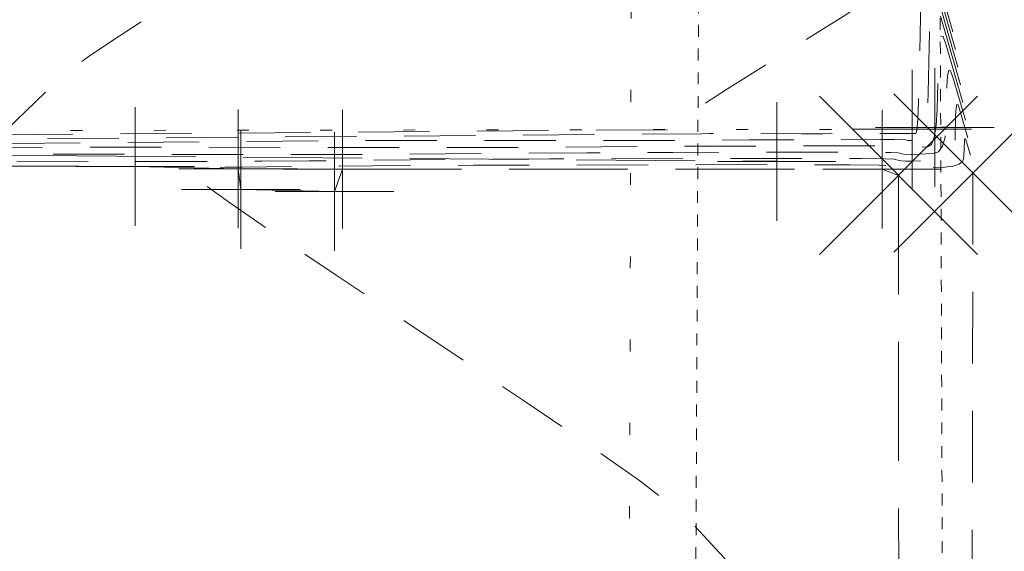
# Model space of a CAD drawing. Extents: x 146022 to 147316, y 438423 to 438809.
# Tile 304 of 322: x 147080.29 to 147088.6, y 438638.84 to 438643.32. Entities that reach past the tile are written whole.
import ezdxf

# ---------------------------------------------------------------- set-up
doc = ezdxf.new("R2010")
doc.units = 0
doc.header["$MEASUREMENT"] = 0
for name, pattern in [('bexisting', [0.12499975, 0.062499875, -0.062499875]), ('DGN Style 1', [0.6026886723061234, 0.001002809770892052, -0.6016858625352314]), ('DGN Style 2', [1.0028097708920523, 0.6016858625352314, -0.4011239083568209]), ('DGN Style 3', [1.403933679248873, 1.002809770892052, -0.4011239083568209])]:
    doc.linetypes.add(name, pattern=pattern)
for name, color, linetype, lineweight in [('BR_X_Slab_Hidden', 6, 'bexisting', 0), ('BR_X_SV_Bottom_of_Beam', 230, 'DGN Style 3', 0), ('BR_X_SV_Deck_Top', 230, 'DGN Style 3', 0), ('DR_X_Erosion_Control', 7, 'DGN Style 1', 0), ('PV_X_Curb', 120, 'DGN Style 1', 0), ('SV_X_Break_Lines', 4, 'DGN Style 2', 0), ('SV_X_Random_Point (Construction)', 7, 'Continuous', 0)]:
    doc.layers.add(name, color=color, linetype=linetype, lineweight=lineweight)
doc.layers.add('SV_X_Shot_Marker (Construction)', color=40, linetype='Continuous', lineweight=0, transparency=0.5)

# ---------------------------------------------------------------- blocks, each defined once
blk = doc.blocks.new('SVPT_474')
at = {"layer": 'SV_X_Shot_Marker (Construction)', "transparency": 33554495}
for p, q in [((0, 0.02500000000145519), (0, -0.02499999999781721)), ((-0.0250000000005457, 0), (0.0249999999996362, 0))]:
    blk.add_line(p, q, dxfattribs=at)
blk.add_point((0, 0), dxfattribs=at)
blk = doc.blocks.new('SVPT_976')
at = {"layer": 'SV_X_Shot_Marker (Construction)', "transparency": 33554495}
for p, q in [((0, 0.02500000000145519), (0, -0.02499999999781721)), ((-0.0249999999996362, 0), (0.0249999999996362, 0))]:
    blk.add_line(p, q, dxfattribs=at)
blk.add_point((0, 0), dxfattribs=at)
blk = doc.blocks.new('SVPT_977')
at = {"layer": 'SV_X_Shot_Marker (Construction)', "transparency": 33554495}
for p, q in [((0, 0.02499999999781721), (0, -0.02500000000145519)), ((-0.0249999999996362, 0), (0.0249999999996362, 0))]:
    blk.add_line(p, q, dxfattribs=at)
blk.add_point((0, 0), dxfattribs=at)
blk = doc.blocks.new('SVPT_978')
at = {"layer": 'SV_X_Shot_Marker (Construction)', "transparency": 33554495}
for p, q in [((0, 0.02500000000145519), (0, -0.02499999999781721)), ((-0.0249999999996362, 0), (0.0250000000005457, 0))]:
    blk.add_line(p, q, dxfattribs=at)
blk.add_point((0, 0), dxfattribs=at)
blk = doc.blocks.new('SVPT_979')
at = {"layer": 'SV_X_Shot_Marker (Construction)', "transparency": 33554495}
for p, q in [((0, 0.02500000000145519), (0, -0.02500000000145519)), ((-0.0250000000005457, 0), (0.0249999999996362, 0))]:
    blk.add_line(p, q, dxfattribs=at)
blk.add_point((0, 0), dxfattribs=at)
blk = doc.blocks.new('SVPT_980')
at = {"layer": 'SV_X_Shot_Marker (Construction)', "transparency": 33554495}
for p, q in [((0, 0.02500000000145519), (0, -0.02500000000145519)), ((-0.0250000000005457, 0), (0.0249999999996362, 0))]:
    blk.add_line(p, q, dxfattribs=at)
blk.add_point((0, 0), dxfattribs=at)
blk = doc.blocks.new('SVPT_981')
at = {"layer": 'SV_X_Shot_Marker (Construction)', "transparency": 33554495}
for p, q in [((9.094947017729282e-13, 0.02499999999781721), (9.094947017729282e-13, -0.02500000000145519)), ((-0.0249999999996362, 0), (0.0250000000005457, 0))]:
    blk.add_line(p, q, dxfattribs=at)
blk.add_point((9.094947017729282e-13, 0), dxfattribs=at)
blk = doc.blocks.new('SVPT_982')
at = {"layer": 'SV_X_Shot_Marker (Construction)', "transparency": 33554495}
for p, q in [((9.094947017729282e-13, 0.02499999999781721), (9.094947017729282e-13, -0.02500000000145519)), ((-0.0249999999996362, 0), (0.0250000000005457, 0))]:
    blk.add_line(p, q, dxfattribs=at)
blk.add_point((9.094947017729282e-13, 0), dxfattribs=at)
blk = doc.blocks.new('SVPT_983')
at = {"layer": 'SV_X_Shot_Marker (Construction)', "transparency": 33554495}
for p, q in [((0, 0.02500000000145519), (0, -0.02499999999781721)), ((-0.0249999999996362, 3.637978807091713e-12), (0.0249999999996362, 3.637978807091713e-12))]:
    blk.add_line(p, q, dxfattribs=at)
blk.add_point((0, 3.637978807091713e-12), dxfattribs=at)
blk = doc.blocks.new('SVPT_987')
at = {"layer": 'SV_X_Shot_Marker (Construction)', "transparency": 33554495}
for p, q in [((0, 0.02500000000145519), (0, -0.02499999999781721)), ((-0.0249999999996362, 3.637978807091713e-12), (0.0249999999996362, 3.637978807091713e-12))]:
    blk.add_line(p, q, dxfattribs=at)
blk.add_point((0, 3.637978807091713e-12), dxfattribs=at)
blk = doc.blocks.new('X_94')
at = {"layer": 'SV_X_Random_Point (Construction)', "color": 7, "linetype": 'Continuous', "lineweight": 0, "transparency": 33554559}
for p, q in [((-0.03333333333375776, -0.03337499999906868), (0.03333333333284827, 0.03337499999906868)), ((-0.03333333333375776, 0.03337499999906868), (0.03333333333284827, -0.03337499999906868))]:
    blk.add_line(p, q, dxfattribs=at)
blk = doc.blocks.new('X_95')
at = {"layer": 'SV_X_Random_Point (Construction)', "color": 7, "linetype": 'Continuous', "lineweight": 0, "transparency": 33554559}
for p, q in [((-0.03333333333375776, -0.03337499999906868), (0.03333333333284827, 0.03337499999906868)), ((-0.03333333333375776, 0.03337499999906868), (0.03333333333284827, -0.03337499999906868))]:
    blk.add_line(p, q, dxfattribs=at)
blk = doc.blocks.new('SVPT_1136')
at = {"layer": 'SV_X_Shot_Marker (Construction)', "transparency": 33554495}
for p, q in [((0, 0.02500000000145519), (0, -0.02500000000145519)), ((-0.0249999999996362, 0), (0.0249999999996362, 0))]:
    blk.add_line(p, q, dxfattribs=at)
blk.add_point((0, 0), dxfattribs=at)
blk = doc.blocks.new('*U1358', base_point=(146987.0690416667, 438628.4955, 1138.493))
at = {"layer": 'BR_X_SV_Deck_Top', "color": 136, "linetype": 'DGN Style 2', "lineweight": 0, "flags": 128}
for points, elevation in [([(147088.1624430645, 438643.2161193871), (147087.8482898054, 438644.293421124), (147087.8288901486, 438644.3558311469), (147087.8220920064, 438644.3731569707), (147087.8207656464, 438644.3592469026), (147087.7296589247, 438644.3545391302), (147087.4573335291, 438644.3508483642), (147086.3690267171, 438644.3465178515), (147082.983957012, 438644.3411593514), (147081.4262024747, 438643.3684625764), (147081.1232124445, 438643.1754479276), (147080.8818514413, 438643.0132740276), (147080.7021194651, 438642.8819408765), (147080.584016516, 438642.7814484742), (147080.1766704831, 438642.3844456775), (147070.7728900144, 438642.3108274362), (147067.6180160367, 438642.2872765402), (147066.2137773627, 438642.279725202), (147065.2715700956, 438642.2804375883), (147064.8904076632, 438642.2794639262), (147064.643190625, 438642.2748383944), (147064.549845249, 438642.2721789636), (147063.3240628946, 438642.2777153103), (147063.127603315, 438642.2788583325), (147062.8884352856, 438642.2797219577), (147062.7896548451, 438642.2751709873), (147062.75301182, 438642.2708744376), (147062.6666279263, 438642.2576204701), (147062.6354258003, 438642.2537461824), (147062.6066073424, 438642.2520637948), (147062.5801725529, 438642.2525733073), (147062.5561214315, 438642.2552747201), (147062.4951633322, 438642.2654010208), (147062.467591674, 438642.2687648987), (147062.4305952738, 438642.2712618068), (147062.3841741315, 438642.2728917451), (147062.3283282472, 438642.2736547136), (147062.1668395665, 438642.2745333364), (147062.0523377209, 438642.2750267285), (147061.8299486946, 438642.2758479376), (147061.4996724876, 438642.2769969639), (147061.0615091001, 438642.2784738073), (147059.7492238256, 438642.2828491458), (147059.1530844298, 438642.2846010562), (147058.3488801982, 438642.2865752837), (147057.3366111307, 438642.2887718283), (147056.1162772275, 438642.29119069), (147052.5846337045, 438642.2979374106), (147051.4304738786, 438642.2996763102), (147050.6167270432, 438642.2998329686), (147050.1433931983, 438642.2984073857), (147050.0104723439, 438642.2953995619), (147050.1099007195, 438642.2852690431), (147050.0067594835, 438642.2812745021), (147049.6227644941, 438642.276888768), (147048.957915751, 438642.2721118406), (147048.0122132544, 438642.2669437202), (147042.9436095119, 438642.241913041), (147043.5742364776, 438640.9680978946), (147043.7214608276, 438640.6903375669), (147043.8928651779, 438640.4029773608), (147044.0884495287, 438640.1060172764), (147044.3082138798, 438639.7994573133), (147045.3902008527, 438638.3464444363), (147047.9333964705, 438634.8733394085), (147048.4999008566, 438634.1108157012), (147049.1094730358, 438633.3117181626), (147049.7621130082, 438632.4760467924), (147050.4578207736, 438631.6038015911), (147053.8049485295, 438627.4479850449), (147050.0625343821, 438623.5790326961), (147049.2616694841, 438622.7590199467), (147048.4629665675, 438621.9571041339), (147047.6664256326, 438621.1732852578), (147046.8720466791, 438620.4075633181), (147043.1699895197, 438616.8764204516), (147042.2116650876, 438616.1850829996), (147042.0209840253, 438616.0276994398), (147041.8596513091, 438615.8518362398), (147041.7276669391, 438615.6574933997), (147041.6250309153, 438615.4446709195), (147041.39046598, 438614.8525047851), (147041.3093300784, 438614.6566080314), (147041.241846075, 438614.5130423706), (147041.1880139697, 438614.4218078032), (147041.1478337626, 438614.382904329), (147040.9921805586, 438614.3234606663), (147047.1270332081, 438614.2040040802), (147048.449349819, 438614.1803388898), (147049.7870770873, 438614.1605389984), (147051.1402150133, 438614.144604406), (147052.5087635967, 438614.1325351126), (147056.1787740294, 438614.1055040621), (147057.3915498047, 438614.0970061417), (147058.2773693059, 438614.091785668), (147058.8362325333, 438614.0898426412), (147059.0681394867, 438614.0911770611), (147059.2506163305, 438614.0991054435), (147059.36850417, 438614.1008123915), (147059.5853100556, 438614.0999869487), (147059.9010339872, 438614.0966291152), (147060.315675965, 438614.0907388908), (147061.5532786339, 438614.071655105), (147061.9621747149, 438614.0657011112), (147062.2606609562, 438614.0621519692), (147062.4487373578, 438614.061007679), (147062.5264039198, 438614.0622682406), (147062.5863016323, 438614.0688362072), (147062.6101785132, 438614.0712883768), (147062.6368858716, 438614.0737189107), (147062.6664237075, 438614.0761278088), (147062.6987920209, 438614.0785150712), (147062.7888814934, 438614.0848522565), (147062.8212825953, 438614.0864781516), (147062.850918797, 438614.0866029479), (147062.8777900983, 438614.0852266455), (147062.9018964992, 438614.0823492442), (147062.9624937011, 438614.072674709), (147062.9846589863, 438614.0694668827), (147063.0057069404, 438614.0670993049), (147063.0256375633, 438614.065571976), (147063.0444508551, 438614.0648848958), (147063.0931298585, 438614.0641730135), (147063.140847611, 438614.0639429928), (147063.2474916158, 438614.0637868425), (147063.4130618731, 438614.0637045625), (147063.6375583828, 438614.0636961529), (147064.3147840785, 438614.0637722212), (147064.5438882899, 438614.0636529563), (147064.7232816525, 438614.0632381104), (147064.8529641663, 438614.0625276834), (147064.9329358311, 438614.0615216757), (147065.0799124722, 438614.0584448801), (147065.1311702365, 438614.0574581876), (147065.1747110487, 438614.056805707), (147065.2105349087, 438614.0564874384), (147065.2386418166, 438614.0565033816), (147065.3033043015, 438614.0569915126), (147065.3560548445, 438614.0568758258), (147065.4658096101, 438614.0561626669), (147065.6325685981, 438614.0548520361), (147065.8563318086, 438614.0529439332), (147066.5290393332, 438614.0470590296), (147067.0813172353, 438614.039656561), (147068.2336202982, 438614.021862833), (147069.9859485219, 438613.9936778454), (147072.3383019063, 438613.9551015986), (147084.7160097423, 438613.7508328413), (147084.9810637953, 438613.5985826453), (147085.0476182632, 438613.540680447), (147085.1336870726, 438613.4322239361), (147085.2392702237, 438613.2732131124), (147085.3643677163, 438613.0636479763), (147085.9936894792, 438611.9677172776), (147087.2244723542, 438611.9642558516), (147087.455241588, 438611.9633574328), (147087.6200709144, 438611.9621456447), (147087.7189603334, 438611.9606204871), (147087.751909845, 438611.9587819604), (147087.7518553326, 438611.9534613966), (147087.7569537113, 438611.9710328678), (147087.7722897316, 438612.0277377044), (147087.7978633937, 438612.1235759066), (147087.8336746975, 438612.258547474), (147088.0246819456, 438612.9797259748)], 1136.799999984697), ([(147088.1835126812, 438643.0674794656), (147087.9375348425, 438643.9137044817), (147087.8911747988, 438644.0617525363), (147087.8575137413, 438644.1432288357), (147087.8365516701, 438644.15813338), (147087.8282885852, 438644.1064661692), (147087.8231856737, 438643.8799246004), (147087.786448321, 438643.7836965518), (147087.6800634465, 438643.6649185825), (147087.5040310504, 438643.5235906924), (147087.2583511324, 438643.3597128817), (147086.2620123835, 438642.7365652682), (147086.0780329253, 438642.6186501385), (147085.9584029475, 438642.5388934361), (147085.9031224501, 438642.4972951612), (147085.7952955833, 438642.3922062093), (147073.4061882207, 438642.2952170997), (147071.0396785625, 438642.2770685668), (147069.2497670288, 438642.2641897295), (147068.0364536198, 438642.2565805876), (147067.3997383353, 438642.2542411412), (147066.1584176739, 438642.2551796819), (147065.7512291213, 438642.2546137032), (147065.6562513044, 438642.2538969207), (147065.3603988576, 438642.2488180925), (147065.2075738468, 438642.2442992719), (147063.4422642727, 438642.2524464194), (147063.0187321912, 438642.2542368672), (147062.9480645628, 438642.252126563), (147062.8885928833, 438642.2482411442), (147062.8403171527, 438642.2425806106), (147062.6854022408, 438642.2200148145), (147062.647435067, 438642.2177983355), (147062.6126082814, 438642.2184695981), (147062.580921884, 438642.2220286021), (147062.5006120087, 438642.2353696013), (147062.4642874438, 438642.2398013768), (147062.3543881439, 438642.2452383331), (147060.6118294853, 438642.2525924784), (147056.705749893, 438642.264246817), (147052.8548186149, 438642.2712009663), (147052.3361514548, 438642.2706380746), (147052.0415280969, 438642.268611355), (147051.9709485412, 438642.2651208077), (147052.081461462, 438642.2538609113), (147052.0448120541, 438642.2498061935), (147051.8519791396, 438642.2460869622), (147050.9977627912, 438642.2396549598), (147048.2757349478, 438642.2262125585), (147048.6144049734, 438641.5421266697), (147048.7191678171, 438641.3584490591), (147048.8883120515, 438641.1005958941), (147049.1218376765, 438640.7685671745), (147049.4197446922, 438640.3623629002), (147050.9602006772, 438638.2936666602), (147052.6668187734, 438635.9630304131), (147053.1005011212, 438635.3848760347), (147053.670140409, 438634.6492570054), (147054.3757366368, 438633.7561733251), (147055.2172898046, 438632.705624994), (147059.4617707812, 438627.4356485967), (147054.7160285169, 438622.5294436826), (147053.756034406, 438621.5426022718), (147052.909941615, 438620.6847372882), (147052.177750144, 438619.9558487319), (147051.559459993, 438619.355936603), (147048.9398757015, 438616.8572916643), (147047.4663231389, 438615.7942674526), (147047.1831242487, 438615.5775115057), (147046.9650501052, 438615.3828254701), (147046.8121007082, 438615.2102093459), (147046.7242760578, 438615.059663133), (147046.5769099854, 438614.6876331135), (147046.5218593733, 438614.5630035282), (147046.4672320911, 438614.4681372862), (147046.4130281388, 438614.403034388), (147046.3592475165, 438614.3676948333), (147046.1092590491, 438614.2722247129), (147050.0530928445, 438614.1954311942), (147050.9031535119, 438614.1802178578), (147051.7631210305, 438614.1674893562), (147052.6329954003, 438614.1572456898), (147055.8720690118, 438614.1321097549), (147057.2446032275, 438614.1243091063), (147057.6331690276, 438614.1243329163), (147057.823267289, 438614.126972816), (147058.0655726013, 438614.1375006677), (147058.2221121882, 438614.1397672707), (147058.5100019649, 438614.1386711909), (147059.4798320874, 438614.1263909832), (147061.6661664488, 438614.0931440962), (147062.3122578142, 438614.0869118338), (147062.4153888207, 438614.0885856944), (147062.6013167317, 438614.1069893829), (147062.8069490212, 438614.1207332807), (147062.8463020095, 438614.1208989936), (147062.8819835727, 438614.1190714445), (147063.0518403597, 438614.0950007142), (147063.1032871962, 438614.0920602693), (147063.8908561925, 438614.0904817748), (147065.3325542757, 438614.0898735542), (147065.6109475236, 438614.087594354), (147065.9795626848, 438614.0809095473), (147066.3185340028, 438614.0804782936), (147067.7303636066, 438614.0683898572), (147069.5710451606, 438614.0419097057), (147083.2412944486, 438613.8175246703), (147086.3881376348, 438613.7643269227), (147086.682146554, 438613.7574600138), (147086.5658327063, 438613.763479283), (147087.2994573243, 438613.7560816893), (147087.7267028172, 438613.7498311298), (147087.7469292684, 438613.7506402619), (147087.7542059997, 438613.7212425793), (147087.7608663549, 438613.6324426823), (147087.7669103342, 438613.4842405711), (147087.7859897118, 438612.6438217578), (147087.795204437, 438612.4540581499), (147087.812609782, 438612.3593781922), (147087.8382057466, 438612.3597818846), (147087.8719923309, 438612.4552692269), (147088.0487745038, 438613.1227386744)], 1136.699999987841), ([(147088.2045822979, 438642.9188395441), (147087.9937441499, 438643.6441752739), (147087.9535381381, 438643.7502600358), (147087.9232793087, 438643.7576561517), (147087.9029676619, 438643.6663636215), (147087.8926031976, 438643.4763824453), (147087.8723764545, 438642.6287319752), (147087.8656049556, 438642.4790355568), (147087.8579130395, 438642.3890918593), (147087.8493007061, 438642.3589008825), (147087.8027604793, 438642.3586556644), (147087.7864934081, 438642.3608009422), (147087.4634314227, 438642.3607463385), (147087.335479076, 438642.3602652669), (147087.2340721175, 438642.3594760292), (147087.0615214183, 438642.3578374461), (147086.8856174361, 438642.3576208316), (147086.4131868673, 438642.3584651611), (147086.1072866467, 438642.3584464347), (147086.0451467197, 438642.3580918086), (147072.1556586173, 438642.2496708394), (147069.2706094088, 438642.2308364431), (147068.5856993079, 438642.2287570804), (147066.5399589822, 438642.2292194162), (147066.054952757, 438642.2220272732), (147065.9328214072, 438642.2173355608), (147065.8653024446, 438642.2164195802), (147065.7265655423, 438642.2162456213), (147065.5166107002, 438642.216813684), (147065.2354379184, 438642.2181237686), (147064.0999354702, 438642.2241633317), (147063.8612456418, 438642.225471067), (147063.6746170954, 438642.2265298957), (147063.5400498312, 438642.2273398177), (147063.2506188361, 438642.2291677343), (147063.1490290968, 438642.2287517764), (147063.0613331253, 438642.2261329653), (147062.9875309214, 438642.2213113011), (147062.9276224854, 438642.2142867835), (147062.7863916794, 438642.1926175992), (147062.7353786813, 438642.1862834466), (147062.6882627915, 438642.1835328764), (147062.6450440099, 438642.1843658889), (147062.6057223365, 438642.1887824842), (147062.5060606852, 438642.2053381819), (147062.4609832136, 438642.2108378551), (147062.4004970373, 438642.2149201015), (147062.3246021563, 438642.2175849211), (147062.2332985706, 438642.2188323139), (147061.9692774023, 438642.2202687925), (147061.782075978, 438642.2210754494), (147061.4184875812, 438642.2224180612), (147060.8785122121, 438642.2242966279), (147058.0166676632, 438642.2338644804), (147057.2645438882, 438642.236303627), (147056.6172842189, 438642.2382560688), (147056.0748886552, 438642.2397218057), (147055.6373571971, 438642.2407008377), (147054.6104254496, 438642.24266265), (147054.2791633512, 438642.2427256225), (147054.0555758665, 438642.2414431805), (147053.9396629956, 438642.2388153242), (147053.9314247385, 438642.2348420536), (147054.0530222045, 438642.2224527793), (147054.0828646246, 438642.2183378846), (147054.0811937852, 438642.2152851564), (147054.0480096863, 438642.2132945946), (147053.983312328, 438642.2123661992), (147053.6078603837, 438642.2105120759), (147053.6545734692, 438642.1161554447), (147053.7168748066, 438642.0265605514), (147053.883758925, 438641.7982144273), (147054.1552258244, 438641.4311170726), (147054.5312755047, 438640.9252684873), (147056.5302005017, 438638.2408888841), (147057.4002410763, 438637.0527214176), (147057.6575551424, 438636.7130036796), (147058.0566228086, 438636.2030650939), (147058.5974440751, 438635.5229056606), (147059.2800189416, 438634.6725253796), (147061.2892233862, 438632.1778835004), (147061.9836141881, 438631.3191376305), (147062.5598832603, 438630.6138814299), (147063.0180306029, 438630.062114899), (147063.3580562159, 438629.6638380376), (147064.1072955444, 438628.8064193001), (147064.3662445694, 438628.5112088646), (147064.5811621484, 438628.2686416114), (147064.7520482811, 438628.0787175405), (147064.8789029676, 438627.941436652), (147065.3681514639, 438627.4236265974), (147064.831710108, 438626.9350752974), (147064.7002509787, 438626.8146144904), (147064.5357770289, 438626.6626111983), (147064.3382882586, 438626.4790654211), (147064.1077846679, 438626.2639771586), (147063.4490886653, 438625.648351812), (147063.1195272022, 438625.329087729), (147062.624864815, 438624.8330144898), (147061.9651015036, 438624.1601320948), (147061.140237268, 438623.3104405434), (147058.7204647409, 438620.8088508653), (147057.885304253, 438619.9487449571), (147057.1946521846, 438619.2446194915), (147056.648508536, 438618.6964744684), (147056.2468733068, 438618.3043098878), (147054.7097618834, 438616.8381628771), (147052.7209811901, 438615.4034519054), (147052.3452644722, 438615.1273235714), (147052.0704489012, 438614.9138147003), (147051.8965344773, 438614.7629252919), (147051.8235212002, 438614.6746553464), (147051.7633539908, 438614.5227614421), (147051.7343886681, 438614.469399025), (147051.6926181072, 438614.4232322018), (147051.638042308, 438614.3842609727), (147051.5706612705, 438614.3524853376), (147051.2263375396, 438614.2209887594), (147052.9791524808, 438614.1868583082), (147053.3569572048, 438614.1800968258), (147053.7391649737, 438614.1744397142), (147054.1257757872, 438614.1698869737), (147054.5167896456, 438614.1664386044), (147055.5653639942, 438614.1587154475), (147055.9235899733, 438614.1567966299), (147056.2118371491, 438614.1568325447), (147056.4301055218, 438614.1588231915), (147056.5783950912, 438614.1627685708), (147056.880528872, 438614.1758958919), (147057.0757202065, 438614.17872215), (147057.4346938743, 438614.1773554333), (147057.9574498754, 438614.1717957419), (147058.6439882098, 438614.1620430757), (147060.693133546, 438614.130445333), (147061.3701581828, 438614.1205870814), (147061.864373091, 438614.1147106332), (147062.1757782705, 438614.1128159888), (147062.3043737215, 438614.1149031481), (147062.4035486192, 438614.1257779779), (147062.4430824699, 438614.1298381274), (147062.4873028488, 438614.1338624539), (147062.5362097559, 438614.1378509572), (147062.5898031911, 438614.1418036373), (147062.7389677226, 438614.1522963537), (147062.7926154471, 438614.1549884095), (147062.841685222, 438614.1551950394), (147062.8861770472, 438614.1529162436), (147062.9260909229, 438614.1481520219), (147063.0264239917, 438614.1321335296), (147063.0631238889, 438614.1268222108), (147063.097973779, 438614.1229021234), (147063.1309736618, 438614.1203732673), (147063.1621235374, 438614.1192356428), (147063.2427231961, 438614.1180569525), (147063.3217312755, 438614.1176760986), (147063.4983057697, 438614.1174175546), (147063.7724466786, 438614.1172813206), (147064.1441540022, 438614.1172673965), (147065.2654620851, 438614.1173933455), (147065.6447985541, 438614.117195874), (147065.9418268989, 438614.1165089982), (147066.1565471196, 438614.1153327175), (147066.2889592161, 438614.1136670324), (147066.5323139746, 438614.1085726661), (147066.6171833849, 438614.1069389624), (147066.689275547, 438614.1058586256), (147066.7485904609, 438614.1053316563), (147066.7951281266, 438614.105358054), (147066.9021922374, 438614.1061662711), (147066.9895332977, 438614.1059747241), (147067.1712583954, 438614.1047939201), (147067.4473675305, 438614.1026238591), (147067.8178607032, 438614.0994645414), (147068.93168788, 438614.0897206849), (147069.5581885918, 438614.0822157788), (147070.6023203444, 438614.0670089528), (147072.0640831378, 438614.0441002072), (147073.9434769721, 438614.0134895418), (147079.5120352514, 438613.9215918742), (147081.3638902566, 438613.8908009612), (147082.7430365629, 438613.8673514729), (147083.6494741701, 438613.8512434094), (147084.0832030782, 438613.8424767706), (147084.6095352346, 438613.8288876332), (147084.7716281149, 438613.8249217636), (147084.8631576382, 438613.8232160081), (147084.8841238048, 438613.8237703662), (147084.8345266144, 438613.8265848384), (147084.6081829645, 438613.8371035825), (147084.5672688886, 438613.8401676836), (147084.6142843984, 438613.8414709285), (147084.749229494, 438613.8410133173), (147084.9721041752, 438613.8387948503), (147085.683676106, 438613.8305311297), (147085.9264930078, 438613.8277039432), (147086.1212647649, 438613.8254201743), (147086.2679913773, 438613.8236798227), (147086.366672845, 438613.8224828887), (147086.5657632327, 438613.8200156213), (147086.6493378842, 438613.8188904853), (147086.7507440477, 438613.8173655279), (147086.8699817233, 438613.8154407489), (147087.0070509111, 438613.8131161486), (147087.3963440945, 438613.8063841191), (147087.5266637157, 438613.8042784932), (147087.6256526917, 438613.8030106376), (147087.6933110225, 438613.8025805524), (147087.7296387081, 438613.8029882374), (147087.7847383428, 438613.8051924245), (147087.803368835, 438613.7803781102), (147087.8179355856, 438613.7042820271), (147087.8284385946, 438613.5769041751), (147087.8348778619, 438613.3982445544), (147087.8466309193, 438612.8534432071), (147087.8545640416, 438612.690072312), (147087.8695486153, 438612.6085606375), (147087.8915846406, 438612.6089081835), (147087.9206721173, 438612.6911149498), (147088.0728670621, 438613.2657513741)], 1136.599999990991), ([(147088.2467215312, 438642.6215597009), (147088.1061627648, 438643.1051168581), (147088.0793587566, 438643.1758400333), (147088.0591862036, 438643.1807707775), (147088.0456451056, 438643.11990909), (147088.0387354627, 438642.9932549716), (147088.0291516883, 438642.5677874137), (147088.0213289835, 438642.4280186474), (147088.0050486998, 438642.3278130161), (147087.9803108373, 438642.2671705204), (147087.947115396, 438642.2460911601), (147087.7868481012, 438642.2419449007), (147087.7551369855, 438642.2450796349), (147087.7320276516, 438642.2518060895), (147087.6880353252, 438642.2539289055), (147087.5733903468, 438642.255252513), (147087.1321424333, 438642.2555021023), (147086.0778156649, 438642.252870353), (147085.6047621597, 438642.2502503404), (147084.6975262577, 438642.2417044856), (147084.3799805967, 438642.2408830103), (147083.4733517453, 438642.2414883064), (147081.0997782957, 438642.2449608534), (147080.5049811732, 438642.2427537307), (147073.3221599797, 438642.1865343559), (147072.4087162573, 438642.1813365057), (147071.6205366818, 438642.1784213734), (147070.957621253, 438642.1777889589), (147068.4058114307, 438642.1791675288), (147068.1174187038, 438642.1784308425), (147067.9537822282, 438642.1771959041), (147067.6837599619, 438642.1732383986), (147067.589621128, 438642.1717164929), (147067.4440605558, 438642.1684456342), (147067.3926388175, 438642.1666966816), (147067.2744995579, 438642.1619318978), (147067.1974815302, 438642.1605714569), (147067.0550318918, 438642.1600637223), (147066.5738377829, 438642.1616063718), (147065.1457040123, 438642.169185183), (147066.0845382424, 438641.6990634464), (147066.2422118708, 438641.5868878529), (147066.3128752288, 438641.4518418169), (147066.2965283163, 438641.2939253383), (147066.1931711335, 438641.1131384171), (147065.8015382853, 438640.6005460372), (147065.6754463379, 438640.4286542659), (147065.5908951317, 438640.2974232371), (147065.5478846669, 438640.2068529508), (147065.5464149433, 438640.156943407), (147065.5978833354, 438640.0780656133), (147065.6273464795, 438640.0392944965), (147065.6771346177, 438639.9821394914), (147065.74724775, 438639.9066005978), (147066.1059542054, 438639.5377052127), (147066.2305431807, 438639.4256684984), (147066.40310886, 438639.2957878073), (147066.6236512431, 438639.1480631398), (147066.8921703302, 438638.9824944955), (147068.2572050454, 438638.1682048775), (147072.0096043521, 438633.8740129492), (147072.7952570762, 438632.9819825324), (147073.5440441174, 438632.1462592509), (147074.2559654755, 438631.3668431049), (147074.9310211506, 438630.6437340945), (147077.9952610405, 438627.4006086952), (147074.6354448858, 438624.3407354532), (147073.8808078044, 438623.6504896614), (147073.0568177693, 438622.8911265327), (147072.1634747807, 438622.0626460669), (147071.2007788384, 438621.1650482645), (147066.5463742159, 438616.814984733), (147065.6261477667, 438616.4255186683), (147065.5181554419, 438616.3807541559), (147065.4486968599, 438616.352964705), (147065.4177720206, 438616.3421503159), (147065.3866841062, 438616.3359453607), (147065.3743511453, 438616.3254083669), (147065.3606681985, 438616.2984511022), (147065.3456352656, 438616.2550735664), (147065.3292523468, 438616.1952757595), (147065.2837645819, 438616.0139212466), (147065.2662436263, 438615.9529619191), (147065.2477965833, 438615.9060998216), (147065.2284234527, 438615.8733349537), (147065.2081242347, 438615.8546673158), (147065.1527582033, 438615.8236832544), (147065.1493424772, 438615.8010226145), (147065.1806198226, 438615.7562787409), (147065.2465902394, 438615.6894516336), (147065.3472537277, 438615.6005412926), (147065.6619471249, 438615.3340027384), (147065.7618962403, 438615.2284859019), (147065.8257235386, 438615.1118393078), (147065.8534290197, 438614.9840629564), (147065.8450126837, 438614.8451568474), (147065.7214522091, 438614.1709589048), (147066.8895637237, 438614.171090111), (147067.1245096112, 438614.17078134), (147067.3287280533, 438614.1697987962), (147067.6449826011, 438614.1658123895), (147067.984715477, 438614.1587004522), (147068.1031965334, 438614.156419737), (147068.2038400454, 438614.1549115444), (147068.2866460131, 438614.1541758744), (147068.6230117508, 438614.1550736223), (147068.8767071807, 438614.1534251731), (147069.262166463, 438614.1503956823), (147069.7793895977, 438614.1459851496), (147071.9585225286, 438614.1260380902), (147072.6648707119, 438614.1172074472), (147073.4533809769, 438614.1058904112), (147074.3240533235, 438614.0920869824), (147076.75539569, 438614.0519626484), (147077.6090818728, 438614.0373535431), (147078.9680510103, 438614.0107604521), (147079.473333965, 438613.9987764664), (147080.6659092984, 438613.9679858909), (147081.0331830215, 438613.9589999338), (147081.2405726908, 438613.9551349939), (147081.2880783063, 438613.9563910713), (147081.175699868, 438613.962768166), (147080.662845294, 438613.986601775), (147080.5701412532, 438613.9935444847), (147080.6766700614, 438613.9964974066), (147080.9824317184, 438613.995460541), (147083.0997220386, 438613.9717097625), (147083.64990208, 438613.9653038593), (147084.0912203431, 438613.9601292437), (147084.4236768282, 438613.9561859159), (147085.2877403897, 438613.9453341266), (147085.5175087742, 438613.9418788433), (147085.7876802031, 438613.9375176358), (147086.0982546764, 438613.9322505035), (147087.4998966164, 438613.9093532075), (147087.6531983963, 438613.9083787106), (147087.73551049, 438613.9093024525), (147087.8603564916, 438613.9142967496), (147087.9016945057, 438613.8986491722), (147087.9320740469, 438613.8479607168), (147087.9514951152, 438613.7622313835), (147087.9599577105, 438613.6414611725), (147087.9679133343, 438613.2726861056), (147087.9732832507, 438613.1621006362), (147087.9834262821, 438613.1069255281), (147087.9983424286, 438613.1071607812), (147088.01803169, 438613.1628063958), (147088.1210521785, 438613.5517767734)], 1136.399999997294), ([(147088.2677911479, 438642.4729197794), (147088.1623720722, 438642.8355876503), (147088.1422690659, 438642.8886300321), (147088.127139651, 438642.8923280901), (147088.1169838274, 438642.8466818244), (147088.1118015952, 438642.7516912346), (147088.1046137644, 438642.4325905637), (147088.0958052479, 438642.3276619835), (147088.074770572, 438642.2522017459), (147088.0415097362, 438642.206209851), (147087.996022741, 438642.1896862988), (147087.8117789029, 438642.1837836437), (147087.7482302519, 438642.1854721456), (147087.7313252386, 438642.1882916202), (147087.6994623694, 438642.1975659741), (147087.6388062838, 438642.200492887), (147087.2252490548, 438642.2030408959), (147085.8013915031, 438642.2001823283), (147085.0736626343, 438642.1974462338), (147084.4969106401, 438642.192957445), (147083.5155286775, 438642.1836380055), (147082.5150749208, 438642.1824060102), (147081.8276517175, 438642.18333994), (147078.5549974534, 438642.1881278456), (147077.7348983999, 438642.1850846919), (147074.3634029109, 438642.1578094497), (147073.9054106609, 438642.1549661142), (147073.3827764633, 438642.1531009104), (147072.7955003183, 438642.1522138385), (147072.1435822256, 438642.1523048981), (147069.7074267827, 438642.1541717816), (147069.2413511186, 438642.1539711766), (147068.9207177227, 438642.1532500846), (147068.7455265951, 438642.1520085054), (147068.4722732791, 438642.148003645), (147068.3809019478, 438642.1466588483), (147068.311727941, 438642.1456281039), (147068.2647512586, 438642.1449114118), (147068.2399719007, 438642.1445087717), (147068.2034900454, 438642.1438538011), (147068.1925198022, 438642.1398193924), (147068.1869704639, 438642.1282073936), (147068.1868420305, 438642.1090178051), (147068.192134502, 438642.0822506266), (147068.2134756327, 438642.0007680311), (147068.2351767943, 438641.9731321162), (147068.284274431, 438641.9513363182), (147068.3607685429, 438641.935380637), (147068.4646591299, 438641.9252650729), (147068.7782293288, 438641.9060770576), (147068.8812056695, 438641.9007356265), (147068.9549570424, 438641.8991023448), (147068.9994834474, 438641.9011772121), (147069.0147848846, 438641.9069602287), (147069.0180000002, 438641.9425999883), (147069.5432307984, 438642.1314615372), (147070.204220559, 438642.1192499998), (147070.1294686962, 438642.1111080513), (147070.0972303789, 438642.1054955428), (147070.0325519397, 438642.0921474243), (147069.9354333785, 438642.0710636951), (147069.8058746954, 438642.0422443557), (147069.4171313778, 438641.9550786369), (147069.3145451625, 438641.9008831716), (147069.2983440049, 438641.8036710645), (147069.368527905, 438641.6634423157), (147069.5250968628, 438641.4801969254), (147070.0577941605, 438640.9341870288), (147070.307235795, 438640.7104960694), (147070.6560377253, 438640.4489306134), (147071.1041999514, 438640.149490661), (147071.6517224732, 438639.8121762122), (147074.4386682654, 438638.1496682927), (147076.996035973, 438635.2230533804), (147077.5921067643, 438634.550943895), (147078.2843044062, 438633.7888789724), (147079.0726288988, 438632.9368586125), (147079.9570802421, 438631.9948828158), (147084.3088158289, 438627.3890997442), (147079.5373122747, 438623.0435655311), (147078.5551991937, 438622.1470402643), (147077.6537900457, 438621.3198362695), (147076.8330848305, 438620.561953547), (147076.0930835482, 438619.8733920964), (147072.8280534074, 438616.8218549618), (147070.3212297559, 438615.7608957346), (147070.0270437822, 438615.6389510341), (147069.8378290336, 438615.5632487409), (147069.7535855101, 438615.5337888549), (147069.6688977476, 438615.5168857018), (147069.6360573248, 438615.491196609), (147069.6010518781, 438615.4268066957), (147069.5638814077, 438615.3237159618), (147069.5245459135, 438615.1819244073), (147069.416764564, 438614.7522125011), (147069.3895794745, 438614.6104155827), (147069.3888602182, 438614.5073087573), (147069.4146067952, 438614.4428920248), (147069.4668192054, 438614.4171653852), (147069.7273346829, 438614.3903845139), (147070.022619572, 438614.3505677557), (147071.3044944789, 438614.1644835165), (147073.0984518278, 438614.1487898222), (147073.4752595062, 438614.145179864), (147073.8368436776, 438614.141075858), (147075.3770759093, 438614.1171480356), (147076.1484321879, 438614.1017534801), (147076.6273394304, 438614.0905189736), (147077.1683994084, 438614.0769263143), (147079.1639604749, 438614.0260390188), (147079.4292802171, 438614.0210944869), (147079.4900555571, 438614.0227014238), (147079.3462864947, 438614.03085983), (147078.6901764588, 438614.0613508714), (147078.5715774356, 438614.0702328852), (147078.7078628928, 438614.0740106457), (147079.0990328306, 438614.0726841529), (147083.7875708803, 438614.0189693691), (147084.9008911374, 438614.0041355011), (147087.1500758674, 438613.9661996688), (147087.6331420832, 438613.9612777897), (147087.7384463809, 438613.9624595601), (147087.8981655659, 438613.9688489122), (147087.950857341, 438613.957784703), (147087.9891432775, 438613.9198000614), (147088.0130233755, 438613.8548949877), (147088.0224976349, 438613.7630694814), (147088.0285545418, 438613.4823075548), (147088.0326428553, 438613.3981147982), (147088.0403651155, 438613.3561079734), (147088.0517213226, 438613.3562870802), (147088.0667114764, 438613.3986521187), (147088.1451447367, 438613.6947894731)], 1136.300000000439), ([(147088.2888607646, 438642.3242798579), (147088.2185813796, 438642.5660584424), (147088.2051793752, 438642.6014200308), (147088.1950930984, 438642.603885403), (147088.1883225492, 438642.5734545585), (147088.1848677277, 438642.5101274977), (147088.1800758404, 438642.2973937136), (147088.1702815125, 438642.2273053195), (147088.1444924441, 438642.1765904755), (147088.1027086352, 438642.1452491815), (147088.0449300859, 438642.1332814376), (147087.8100698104, 438642.1257571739), (147087.7632481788, 438642.1259940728), (147087.7290627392, 438642.1279095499), (147087.7075134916, 438642.1315036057), (147087.6668970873, 438642.1433258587), (147087.5895772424, 438642.1470568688), (147087.3880800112, 438642.1493832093), (147086.6125533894, 438642.1498218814), (147085.2473781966, 438642.1466609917), (147084.7594942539, 438642.1451963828), (147084.3197238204, 438642.1431732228), (147083.928066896, 438642.140591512), (147083.5845234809, 438642.1374512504), (147082.7325590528, 438642.1283324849), (147082.3335310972, 438642.1255715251), (147081.7754205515, 438642.12412772), (147081.0582274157, 438642.1240010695), (147080.1819516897, 438642.1251915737), (147077.6331063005, 438642.1301224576), (147076.7810091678, 438642.1316070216), (147076.1363518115, 438642.1323625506), (147075.6991342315, 438642.1323890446), (147075.4693564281, 438642.1316865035), (147074.8810861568, 438642.1267068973), (147074.9249018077, 438641.9967960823), (147074.9260371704, 438641.9716666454), (147074.9106651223, 438641.9519543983), (147074.8787856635, 438641.9376593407), (147074.8303987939, 438641.9287814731), (147074.6793572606, 438641.9123300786), (147074.6277003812, 438641.9064619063), (147074.5860108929, 438641.9011959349), (147074.5542887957, 438641.8965321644), (147074.5325340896, 438641.892470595), (147074.4878113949, 438641.8824426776), (147074.4760094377, 438641.8762077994), (147074.4741455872, 438641.8650241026), (147074.4822198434, 438641.8488915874), (147074.5002322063, 438641.8278102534), (147074.5615159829, 438641.7649949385), (147074.6943619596, 438641.6771320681), (147075.0469370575, 438641.4606549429), (147075.6192412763, 438641.1155635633), (147076.4112746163, 438640.641857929), (147080.6201314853, 438638.131131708), (147081.9824675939, 438636.5720938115), (147082.3333839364, 438636.1787220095), (147082.8022746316, 438635.6667657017), (147083.3891396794, 438635.0362248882), (147084.0939790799, 438634.2870995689), (147086.1308499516, 438632.1313193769), (147086.799909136, 438631.4193374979), (147087.2794335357, 438630.9002270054), (147087.5694231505, 438630.5739878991), (147087.6698779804, 438630.4406201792), (147087.6850444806, 438630.3421347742), (147087.6902096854, 438630.3039653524), (147087.6943304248, 438630.2633211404), (147087.6974066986, 438630.2202021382), (147087.699438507, 438630.1746083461), (147087.7064831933, 438629.9560628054), (147087.7811553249, 438629.9365900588), (147087.8043610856, 438629.8965153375), (147087.8419760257, 438629.7846366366), (147087.894000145, 438629.6009539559), (147087.9604334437, 438629.3454672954), (147088.3040769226, 438627.985653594)], 1136.200000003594), ([(147088.3099303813, 438642.1756399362), (147088.274790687, 438642.2965292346), (147088.2680896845, 438642.3142100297), (147088.2630465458, 438642.3154427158), (147088.2596612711, 438642.3002272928), (147088.2555379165, 438642.1621968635), (147088.244757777, 438642.1269486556), (147088.2142143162, 438642.1009792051), (147088.1639075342, 438642.0842885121), (147088.0938374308, 438642.0768765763), (147087.8083607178, 438642.0677307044), (147087.7514482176, 438642.0680186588), (147087.7098952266, 438642.0703469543), (147087.6837017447, 438642.0747155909), (147087.6343318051, 438642.0890857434), (147087.540348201, 438642.0936208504), (147087.2954248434, 438642.0964485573), (147086.3527588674, 438642.0969817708), (147084.6933648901, 438642.093139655), (147084.1201196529, 438642.0915711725), (147083.6449294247, 438642.0897473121), (147083.2677942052, 438642.0876680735), (147082.9887139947, 438642.0853334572), (147082.3752401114, 438642.0787673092), (147082.1717258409, 438642.0765251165), (147082.0212884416, 438642.0747231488), (147081.9239279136, 438642.0733614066), (147081.8796442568, 438642.0724398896), (147081.7968332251, 438642.0691666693), (147081.763361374, 438642.0050631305), (147081.8323028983, 438641.9427104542), (147082.0534725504, 438641.7831253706), (147082.4268703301, 438641.5263078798), (147082.9524962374, 438641.1722579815), (147084.5571361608, 438640.0984817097), (147085.0962165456, 438639.7326012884), (147085.5099777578, 438639.4402922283), (147085.7984197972, 438639.2215545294), (147085.9615426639, 438639.0763881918), (147086.2294447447, 438638.7873731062), (147086.3068705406, 438638.6948968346), (147086.3382213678, 438638.6342293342), (147086.3234972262, 438638.6053706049), (147086.2626981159, 438638.6083206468), (147086.0391338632, 438638.6585991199), (147085.9669035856, 438638.6738835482), (147085.9178859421, 438638.6820279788), (147085.8920809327, 438638.6830324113), (147085.8894885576, 438638.6768968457), (147085.9135257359, 438638.6510153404), (147085.9377262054, 438638.6327915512), (147085.9922997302, 438638.5975313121), (147086.0772463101, 438638.5452346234), (147086.1925659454, 438638.475901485), (147086.8015947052, 438638.1125951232), (147086.9688992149, 438637.9211342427), (147087.0119942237, 438637.8728254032), (147087.0695773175, 438637.8099535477), (147087.1416484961, 438637.732518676), (147087.2282077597, 438637.6405207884), (147087.4783499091, 438637.3757757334), (147087.5605151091, 438637.2883393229), (147087.619404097, 438637.2245888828), (147087.6550168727, 438637.1845244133), (147087.6673534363, 438637.1681459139), (147087.6692159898, 438637.1560512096), (147087.6704760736, 438637.1319509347), (147087.67285941, 438637.0687211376), (147087.6763659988, 438636.9663618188), (147087.6809958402, 438636.8248729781), (147087.7052226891, 438636.0732895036), (147087.9620219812, 438636.0063222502), (147088.0147742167, 438635.9755540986), (147088.0629740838, 438635.9119498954), (147088.1066215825, 438635.8155096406), (147088.1457167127, 438635.6862333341), (147088.3175384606, 438635.0063264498)], 1136.100000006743)]:
    blk.add_lwpolyline(points, dxfattribs=dict(at, elevation=elevation))
at = {"layer": 'BR_X_SV_Deck_Top', "color": 132, "linetype": 'DGN Style 2', "lineweight": 13, "flags": 128}
for points, elevation in [([(147088.2256519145, 438642.7701996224), (147088.0499534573, 438643.3746460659), (147088.0164484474, 438643.4630500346), (147087.9912327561, 438643.4692134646), (147087.9743063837, 438643.3931363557), (147087.9656693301, 438643.2348187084), (147087.9536896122, 438642.7029842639), (147087.946852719, 438642.5283753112), (147087.9353268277, 438642.4034242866), (147087.9191119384, 438642.3281311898), (147087.8982080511, 438642.3024960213), (147087.7986480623, 438642.2999203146), (147087.7789487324, 438642.3018676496), (147087.7645929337, 438642.3060462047), (147087.6660455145, 438642.3081871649), (147087.5509363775, 438642.3085129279), (147086.4431097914, 438642.3050797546), (147085.879523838, 438642.2997709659), (147085.6822606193, 438642.2992606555), (147084.2181667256, 438642.3013794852), (147083.9058488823, 438642.3018098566), (147083.2750639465, 438642.3004227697), (147082.9184786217, 438642.2974043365), (147072.7389092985, 438642.2181025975), (147070.4455730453, 438642.2046289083), (147069.7716602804, 438642.2032730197), (147067.3286888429, 438642.2038251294), (147066.8059841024, 438642.1966757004), (147066.7052767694, 438642.1937321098), (147066.6036604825, 438642.1896337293), (147066.5230310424, 438642.1885398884), (147066.1066321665, 438642.1890105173), (147065.7708627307, 438642.1905749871), (147064.7620820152, 438642.1959283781), (147064.1298370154, 438642.1993489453), (147063.9069699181, 438642.2006133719), (147063.7462730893, 438642.2015805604), (147063.4006419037, 438642.2037634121), (147063.2793260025, 438642.2032666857), (147063.1746016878, 438642.2001393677), (147063.0864689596, 438642.1943814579), (147063.014927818, 438642.1859929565), (147062.846273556, 438642.1601161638), (147062.7853551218, 438642.1525520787), (147062.729090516, 438642.1492674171), (147062.6774797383, 438642.1502621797), (147062.630522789, 438642.1555363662), (147062.5115093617, 438642.1753067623), (147062.4576789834, 438642.1818743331), (147062.3854479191, 438642.1867492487), (147062.2948161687, 438642.1899315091), (147062.1857837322, 438642.191421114), (147061.6900542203, 438642.1939560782), (147061.3851934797, 438642.1951281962), (147060.9559140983, 438642.1966528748), (147060.4022160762, 438642.1985301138), (147058.7597964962, 438642.2040061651), (147058.2507763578, 438642.2054352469), (147057.9555306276, 438642.2056154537), (147057.8740593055, 438642.2045467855), (147058.0063623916, 438642.2022292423), (147059.1225837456, 438642.1884999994), (147060.8839792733, 438639.7734390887), (147061.1922223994, 438639.3320073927), (147061.3620679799, 438639.042738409), (147061.393516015, 438638.9056321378), (147061.2865665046, 438638.9206885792), (147060.8168377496, 438639.1637227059), (147060.6808315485, 438639.230832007), (147060.6251095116, 438639.249884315), (147060.6496716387, 438639.2208796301), (147060.7545179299, 438639.1438179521), (147061.1411535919, 438638.8742441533), (147061.2780404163, 438638.7801043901), (147061.398724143, 438638.6998654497), (147061.5032047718, 438638.633527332), (147061.591482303, 438638.5810900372), (147061.8052849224, 438638.4597916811), (147061.8779619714, 438638.4166024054), (147061.9356411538, 438638.3780083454), (147061.9783224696, 438638.3440095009), (147062.0060059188, 438638.3146058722), (147062.1002003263, 438638.188111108), (147062.1336633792, 438638.1424124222), (147062.1435600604, 438638.1293463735), (147062.1589087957, 438638.1097333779), (147062.1797095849, 438638.0835734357), (147062.2059624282, 438638.0508665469), (147062.2832394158, 438637.9549189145), (147062.8368804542, 438637.3171140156), (147063.4854634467, 438636.573828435), (147064.3818880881, 438635.5476207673), (147067.1028093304, 438632.4338375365), (147068.0432029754, 438631.3617577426), (147068.8236929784, 438630.4808557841), (147069.4442793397, 438629.7911316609), (147069.9049620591, 438629.2925853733), (147071.6817062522, 438627.4121176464), (147069.7335774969, 438625.6379053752), (147069.2561733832, 438625.20044253), (147068.658873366, 438624.6484306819), (147067.9416774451, 438623.9818698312), (147067.1045856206, 438623.2007599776), (147064.7124795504, 438620.9650683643), (147063.8940209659, 438620.1967989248), (147063.2327247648, 438619.5687593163), (147062.7285909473, 438619.0809495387), (147062.3816195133, 438618.733369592), (147061.6659122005, 438617.9934628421), (147061.41889292, 438617.7390653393), (147061.2146155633, 438617.5308028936), (147061.0530801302, 438617.3686755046), (147060.9342866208, 438617.2526831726), (147060.4796480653, 438616.8190340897), (147059.1308797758, 438615.8460295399), (147058.8831980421, 438615.6621575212), (147058.7181963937, 438615.5275434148), (147058.6358748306, 438615.4421872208), (147058.6362333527, 438615.4060889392), (147058.7474295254, 438615.3755040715), (147058.7661059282, 438615.3464510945), (147058.7387380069, 438615.282230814), (147058.6653257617, 438615.1828432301), (147058.5458691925, 438615.0482883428), (147058.1659259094, 438614.6425855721), (147058.040102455, 438614.5068245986), (147057.9475895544, 438614.4038187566), (147057.8883872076, 438614.3335680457), (147057.8624954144, 438614.2960724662), (147057.8193916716, 438614.1975217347), (147060.8187914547, 438614.1512711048), (147061.3867482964, 438614.1432098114), (147061.8051617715, 438614.1388476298), (147062.0740318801, 438614.1381845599), (147062.1933586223, 438614.141220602), (147062.3121721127, 438614.1542488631), (147062.3595344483, 438614.1591130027), (147062.4125113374, 438614.1639342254), (147062.4711027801, 438614.1687125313), (147062.5353087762, 438614.1734479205), (147062.7140108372, 438614.1860184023), (147062.778281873, 438614.1892435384), (147062.8370684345, 438614.1894910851), (147062.8903705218, 438614.1867610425), (147062.9381881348, 438614.1810534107), (147063.1023563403, 438614.155499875), (147063.1441071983, 438614.1508035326), (147063.183641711, 438614.1477739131), (147063.2209598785, 438614.1464110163), (147063.3175198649, 438614.144998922), (147063.4121731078, 438614.1445426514), (147063.6237128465, 438614.1442329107), (147063.9521390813, 438614.1440696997), (147064.397451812, 438614.1440530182), (147065.7408010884, 438614.1442039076), (147066.1952536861, 438614.1439673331), (147066.5510995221, 438614.143144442), (147066.8083385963, 438614.1417352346), (147066.9669709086, 438614.1397397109), (147067.2585147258, 438614.1336365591), (147067.3601899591, 438614.1316793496), (147067.4465577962, 438614.130385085), (147067.517618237, 438614.1297537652), (147067.5733712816, 438614.1297853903), (147067.7016362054, 438614.1307536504), (147067.8062725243, 438614.1305241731), (147068.023982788, 438614.1291095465), (147068.3547669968, 438614.1265097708), (147068.7986251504, 438614.1227248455), (147070.1330121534, 438614.1110515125), (147070.7583555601, 438614.1041269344), (147071.6335955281, 438614.0921081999), (147072.7587320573, 438614.0749953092), (147074.1337651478, 438614.0527882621), (147078.1337154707, 438613.9867772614), (147079.4864860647, 438613.9640772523), (147080.5448351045, 438613.9454854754), (147081.7782685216, 438613.9206266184), (147083.0518651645, 438613.889175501), (147083.0861010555, 438613.8900807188), (147082.6355141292, 438613.9118526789), (147082.5687050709, 438613.9168560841), (147082.6454772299, 438613.9189841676), (147083.2297651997, 438613.914614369), (147086.1341264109, 438613.8796221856), (147087.4011344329, 438613.8582522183), (147087.562774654, 438613.8561819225), (147087.732574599, 438613.8561453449), (147087.8225474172, 438613.8597445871), (147087.8525316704, 438613.8395136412), (147087.8750048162, 438613.7761213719), (147087.8899668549, 438613.6695677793), (147087.8974177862, 438613.5198528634), (147087.9072721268, 438613.0630646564), (147087.9139236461, 438612.9260864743), (147087.9264874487, 438612.8577430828), (147087.9449635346, 438612.8580344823), (147087.9693519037, 438612.9269606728), (147088.0969596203, 438613.4087640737)], 1136.499999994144), ([(147088.3309999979, 438642.0270000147), (147088.3309999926, 438642.0270000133), (147088.3309999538, 438642.0270000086), (147088.330999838, 438642.0270000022), (147088.3309996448, 438642.0269999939), (147088.3309999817, 438642.0269993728), (147088.3309999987, 438642.0269993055)], 1136.000000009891)]:
    blk.add_lwpolyline(points, dxfattribs=dict(at, elevation=elevation))

msp = doc.modelspace()

# ---------------------------------------------------------------- linework, layer by layer
at = {"layer": 'BR_X_Slab_Hidden'}
for points in [[(147086.0205963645, 438644.2280221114, 1131.869941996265), (147088.0498467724, 438644.3318006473, 1132.604340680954), (147088.061348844, 438641.9256313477, 1132.566015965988), (147088.0799445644, 438636.7729191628, 1132.70932109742), (147088.0830555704, 438632.3750524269, 1132.800679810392), (147088.0318441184, 438628.5142939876, 1132.811842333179), (147088.0370855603, 438625.6979544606, 1132.744030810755), (147088.0513686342, 438622.5163388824, 1132.74773456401), (147087.9722478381, 438618.2974567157, 1132.617705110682), (147087.9857107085, 438614.996100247, 1132.614349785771), (147087.9518686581, 438611.9298060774, 1132.534507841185), (147085.9788555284, 438611.9073040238, 1131.94121345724)], [(147085.9788555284, 438611.9073040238, 1131.94121345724), (147085.9618619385, 438615.5395122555, 1131.97793540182), (147085.9660462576, 438615.6188445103, 1131.904070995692), (147085.9538617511, 438617.6256179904, 1131.904767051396), (147085.9612531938, 438617.7296861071, 1132.037465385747), (147085.9647582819, 438619.5502766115, 1132.030536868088), (147086.0094433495, 438619.6294118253, 1132.091937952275), (147086.0510878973, 438622.7163163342, 1132.084454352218), (147086.0022505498, 438622.8299337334, 1132.043321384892), (147085.9642040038, 438624.6701130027, 1132.047511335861), (147086.0104718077, 438624.741483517, 1132.145251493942), (147086.0417869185, 438631.4795460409, 1132.167661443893), (147085.9698461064, 438631.6000454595, 1132.100466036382), (147085.9998700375, 438633.3734422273, 1132.050470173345), (147085.9905754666, 438633.5498676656, 1132.100379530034), (147086.0241301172, 438638.4958257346, 1132.034626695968), (147085.9937954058, 438638.5747254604, 1131.942195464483), (147086.0205963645, 438644.2280221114, 1131.869941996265)]]:
    msp.add_polyline3d(points, dxfattribs=at)
at = {"layer": 'BR_X_SV_Bottom_of_Beam'}
msp.add_polyline3d([(146887.4417611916, 438642.8979552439, 1135.435401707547), (146894.0278281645, 438642.8769647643, 1135.365131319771), (146900.3045430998, 438642.831041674, 1135.302218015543), (146906.9982793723, 438642.8116696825, 1135.212598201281), (146917.2624850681, 438642.7566231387, 1135.101408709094), (146923.5105832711, 438642.7927953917, 1135.029521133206), (146930.508329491, 438642.718242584, 1134.913432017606), (146936.8240569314, 438642.7516474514, 1134.820796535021), (146944.6661306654, 438642.6446099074, 1134.700364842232), (146955.3968425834, 438642.57113642, 1134.555225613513), (146965.5429641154, 438642.6154422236, 1134.420388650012), (146977.3448942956, 438642.5759017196, 1134.292782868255), (146985.8600455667, 438642.5894360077, 1134.152070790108), (146996.3567008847, 438642.6191672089, 1134.006781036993), (147002.9562680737, 438642.5309312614, 1133.950671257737), (147016.0497264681, 438642.3140443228, 1133.740076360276), (147033.0936435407, 438642.3216756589, 1133.449181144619), (147046.8904927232, 438642.3332800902, 1133.204263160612), (147064.350709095, 438642.2122504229, 1132.890554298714), (147080.773710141, 438642.1718377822, 1132.613969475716), (147086.6756040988, 438642.1252199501, 1132.509562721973)], dxfattribs=at)
at = {"layer": 'BR_X_SV_Deck_Top'}
msp.add_polyline3d([(147064.234, 438642.176, 1136.408), (147067.311, 438642.153, 1136.381), (147068.174, 438642.144, 1136.301), (147068.195, 438641.929, 1136.319), (147069.019, 438641.89, 1136.302), (147069.014, 438642.153, 1136.292), (147069.874, 438642.1179999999, 1136.305), (147074.365, 438642.135, 1136.237), (147075.174, 438642.122, 1136.179), (147075.147, 438641.873, 1136.187), (147075.996, 438641.921, 1136.177), (147075.997, 438642.103, 1136.175), (147076.979, 438642.0909999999, 1136.207), (147081.267, 438642.082, 1136.133), (147082.134, 438642.061, 1136.079), (147082.158, 438641.889, 1136.072), (147082.948, 438641.871, 1136.046), (147083.015, 438642.06, 1136.044), (147087.566, 438642.058, 1136.02), (147087.704, 438642.007, 1136.003), (147087.707, 438627.448, 1136.241), (147087.59, 438616.838, 1136.065)], dxfattribs=at)
at = {"layer": 'DR_X_Erosion_Control'}
msp.add_3dface([(147055.879, 438648.608, 1118.878), (147055.015, 438611.604, 1118.451), (147085.342, 438610.355, 1130.7), (147085.457, 438645.985, 1130.777)], dxfattribs=at)
at = {"layer": 'PV_X_Curb'}
for points in [[(147088.01, 438642.411, 1136.663), (147091.225, 438642.6069999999, 1136.678), (147092.289, 438643.032, 1136.655), (147092.852, 438643.573, 1136.644), (147093.083, 438644.018, 1136.627), (147093.325, 438644.712, 1136.657), (147093.35, 438645.356, 1136.654)], [(146886.51, 438643.185, 1139.64), (146912.331, 438642.914, 1139.357), (146942.344, 438642.845, 1138.915), (146972.288, 438642.851, 1138.546), (147002.369, 438642.611, 1138.156), (147032.425, 438642.567, 1137.697), (147062.478, 438642.36, 1137.115), (147087.818, 438642.395, 1136.664)]]:
    msp.add_polyline3d(points, dxfattribs=at)
at = {"layer": 'SV_X_Break_Lines', "extrusion": (-0.9911970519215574, 0.003785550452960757, 0.1323407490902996), "elevation": -143982.6794442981, "flags": 128}
msp.add_lwpolyline([(-439200.5793097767, 20369.94396240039), (-439185.9763093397, 20370.15380814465), (-439172.7030967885, 20369.92479379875)], dxfattribs=at)

# ---------------------------------------------------------------- block references
at = {"layer": 'BR_X_SV_Deck_Top'}
msp.add_blockref('*U1358', (146987.0690416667, 438628.4955, 1138.493), dxfattribs=at)
at = {"layer": 'SV_X_Random_Point (Construction)', "color": 7, "linetype": 'Continuous', "lineweight": 0, "transparency": 33554559, "xscale": 20, "yscale": 20, "zscale": 20}
for name, p in [('X_94', (147087.704, 438642.007, 1136.003)), ('X_95', (147088.331, 438642.027, 1136))]:
    msp.add_blockref(name, p, dxfattribs=at)
at = {"layer": 'SV_X_Shot_Marker (Construction)', "transparency": 33554495, "xscale": 20, "yscale": 20, "zscale": 20}
for name, p in [('SVPT_987', (147087.818, 438642.395, 1136.664)), ('SVPT_474', (147088.01, 438642.411, 1136.663)), ('SVPT_976', (147081.267, 438642.082, 1136.133)), ('SVPT_977', (147082.134, 438642.061, 1136.079)), ('SVPT_981', (147083.015, 438642.06, 1136.044)), ('SVPT_982', (147083.015, 438642.06, 1136.044)), ('SVPT_1136', (147086.676, 438642.125, 1132.51)), ('SVPT_983', (147087.566, 438642.058, 1136.02)), ('SVPT_978', (147082.158, 438641.889, 1136.072)), ('SVPT_979', (147082.948, 438641.871, 1136.046)), ('SVPT_980', (147082.948, 438641.871, 1136.046))]:
    msp.add_blockref(name, p, dxfattribs=at)

doc.saveas('drawing.dxf')
